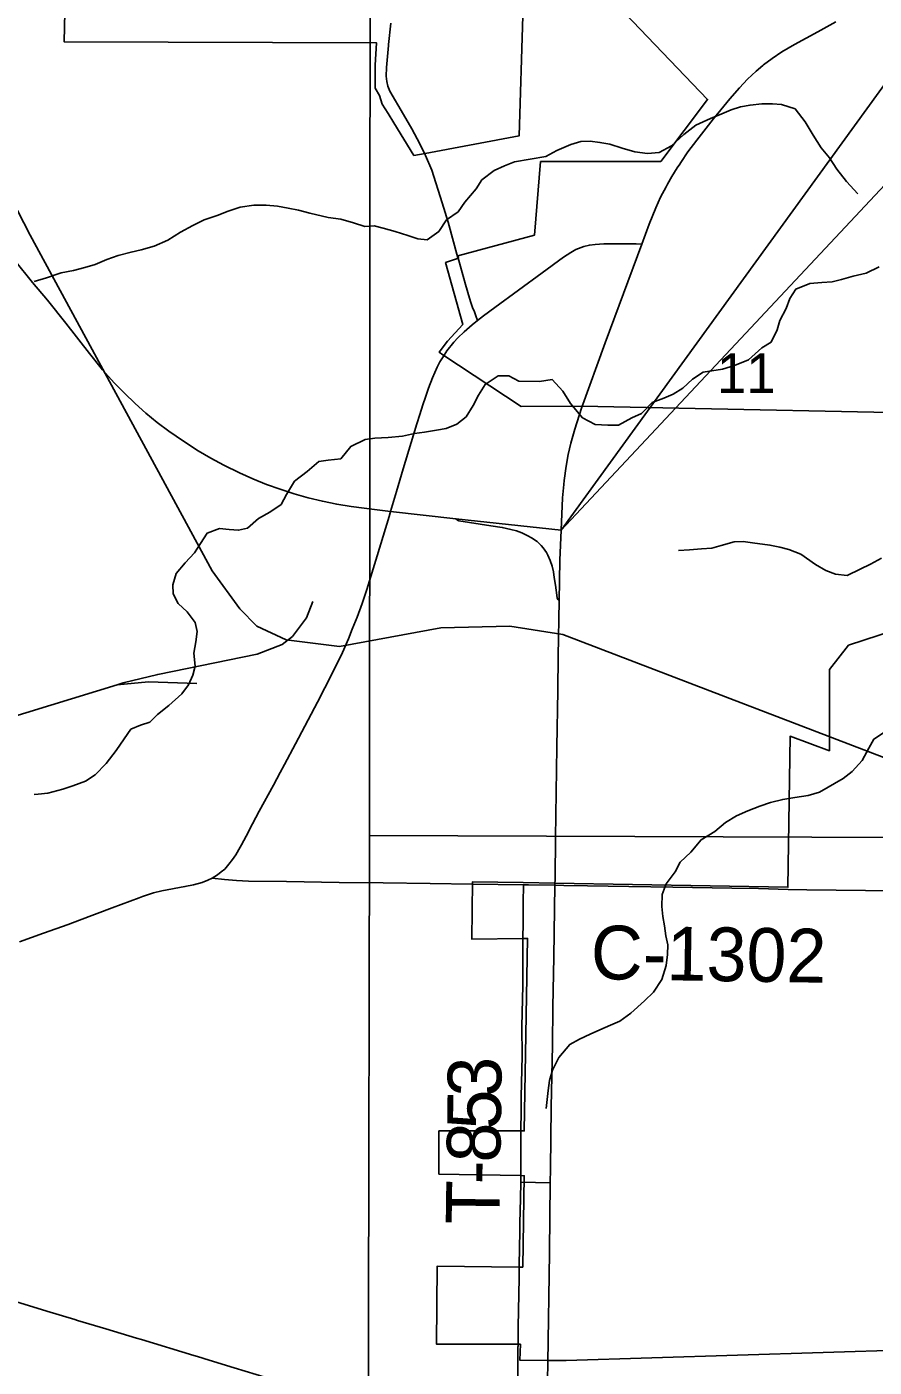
# Model space of a CAD drawing. Extents: x 0 to 34, y 0 to 22.
# Drawn here: x 9.273 to 10.17, y 17.551 to 18.968 of the extents above; entities that cross this region are included whole.
import ezdxf

# ---------------------------------------------------------------- set-up
doc = ezdxf.new("R2010")
doc.units = 0
for name, color, linetype in [('GM_X_Corporation', 7, 'Continuous'), ('GM_X_County_Road', 7, 'Continuous'), ('GM_X_County_Road_Text', 7, 'Continuous'), ('GM_X_Interchange_Ramps', 7, 'Continuous'), ('GM_X_Minor_River', 7, 'Continuous'), ('GM_X_Rail_Line', 7, 'Continuous'), ('GM_X_Section', 7, 'Continuous'), ('GM_X_Section_Text', 7, 'Continuous'), ('GM_X_State_Route', 7, 'Continuous'), ('GM_X_Township_Road', 7, 'Continuous'), ('GM_X_Township_Road_Text', 7, 'Continuous'), ('GM_X_US_Route', 7, 'Continuous'), ('SH_Text', 7, 'Continuous')]:
    doc.layers.add(name, color=color, linetype=linetype)

msp = doc.modelspace()

# ---------------------------------------------------------------- linework, layer by layer
at = {"layer": 'GM_X_Corporation'}
for points in [[(9.3148, 19.0466), (9.3125, 18.9522), (9.6429, 18.9512), (9.6415, 18.9275), (9.6415, 18.9153), (9.6415, 18.9032), (9.646, 18.8955), (9.6491, 18.8864), (9.6552, 18.8765), (9.6613, 18.8666), (9.6825, 18.8321), (9.6946, 18.8341), (9.7941, 18.8528), (9.8017, 19.1068)], [(9.8583, 19.0322), (9.9932, 18.8913), (9.9438, 18.8255), (9.8166, 18.8255), (9.81, 18.7479), (9.729, 18.726), (9.7298, 18.7233), (9.716, 18.719), (9.7343, 18.6534), (9.718, 18.6356), (9.7094, 18.6239), (9.7132, 18.6213), (9.7962, 18.5665), (9.8598, 18.567), (10.3068, 18.5578)], [(10.3078, 18.3681), (10.1424, 18.3144), (10.1222, 18.2885), (10.1222, 18.2027), (10.0805, 18.2179), (10.0782, 18.0583), (9.8316, 18.0626), (9.7982, 18.0632), (9.7444, 18.0639), (9.7438, 18.0036), (9.7977, 18.0042), (9.8028, 18.0042), (9.7993, 17.8008), (9.7955, 17.8007), (9.7091, 17.8008), (9.7091, 17.7551), (9.7954, 17.7535), (9.7993, 17.7534), (9.7978, 17.6568), (9.7936, 17.6566), (9.707, 17.6577), (9.7065, 17.5752), (9.7924, 17.5754), (9.7953, 17.5751), (9.7948, 17.5582), (9.8241, 17.5581), (9.8435, 17.5579), (10.2967, 17.5721)]]:
    msp.add_lwpolyline(points, dxfattribs=at)
at = {"layer": 'GM_X_County_Road'}
for p, q in [((9.5002, 18.1033), (9.505, 18.1125)), ((9.7446, 18.0617), (9.7984, 18.061))]:
    msp.add_line(p, q, dxfattribs=at)
for points in [[(9.75, 18.6575), (9.7563, 18.6624), (9.7682, 18.6712), (9.8182, 18.7079), (9.8408, 18.7244), (9.8485, 18.7294), (9.8539, 18.7324), (9.8595, 18.7348), (9.8624, 18.7358), (9.8683, 18.7372), (9.8744, 18.738), (9.8836, 18.7385), (9.9084, 18.7387), (9.9177, 18.7384), (9.9237, 18.7382)], [(9.7134, 18.6191), (9.7173, 18.6254), (9.7248, 18.6346), (9.729, 18.6392), (9.7358, 18.6457), (9.7443, 18.653), (9.75, 18.6575)], [(9.6579, 18.4557), (9.6643, 18.4769), (9.6713, 18.5007), (9.6857, 18.5481), (9.689, 18.5583), (9.692, 18.5682), (9.6949, 18.5766), (9.698, 18.5861), (9.7022, 18.5968), (9.7073, 18.6082), (9.7101, 18.6137), (9.7134, 18.6191)], [(9.6174, 18.3312), (9.6226, 18.3438), (9.628, 18.3583), (9.6329, 18.3731), (9.6438, 18.4087), (9.6563, 18.4502), (9.6579, 18.4557)], [(9.5409, 18.1795), (9.5456, 18.1882), (9.5574, 18.2101), (9.5804, 18.254), (9.5961, 18.2843), (9.6069, 18.3066), (9.6132, 18.3208), (9.6174, 18.3312)], [(9.505, 18.1125), (9.5118, 18.1255), (9.519, 18.1388), (9.5339, 18.1664), (9.5409, 18.1795)], [(9.469, 18.068), (9.4746, 18.0716), (9.4785, 18.0745), (9.4826, 18.0775), (9.4867, 18.0826), (9.4906, 18.0875), (9.4941, 18.0927), (9.4989, 18.1008), (9.5002, 18.1033)], [(9.3919, 18.0472), (9.3953, 18.0485), (9.4071, 18.0523), (9.416, 18.0545), (9.4403, 18.0591), (9.4495, 18.061), (9.4585, 18.0635), (9.4644, 18.0657), (9.469, 18.068)], [(9.469, 18.068), (9.4823, 18.0664), (9.4947, 18.0654), (9.5075, 18.0649), (9.5478, 18.0643)], [(9.5478, 18.0643), (9.6035, 18.0634), (9.65, 18.0629), (9.6996, 18.0623), (9.7446, 18.0617)], [(9.7984, 18.061), (9.8039, 18.0609), (9.8318, 18.0604)], [(9.8318, 18.0604), (9.8413, 18.0602), (9.8662, 18.0599), (9.9099, 18.0592), (9.9566, 18.0584), (10.019, 18.0572), (10.047, 18.0569), (10.0784, 18.0561)], [(10.0784, 18.0561), (10.0983, 18.0557), (10.1604, 18.055), (10.2287, 18.054), (10.2597, 18.0534), (10.2814, 18.0532), (10.2861, 18.0533), (10.2907, 18.0536), (10.2934, 18.054), (10.2968, 18.0544)], [(9.3287, 18.0236), (9.3633, 18.0366), (9.3919, 18.0472)], [(9.2652, 18.0007), (9.2906, 18.0097), (9.3167, 18.0191), (9.3287, 18.0236)]]:
    msp.add_lwpolyline(points, dxfattribs=at)
at = {"layer": 'GM_X_Interchange_Ramps'}
msp.add_lwpolyline([(9.7269, 18.448), (9.7288, 18.4465), (9.7293, 18.4461), (9.7302, 18.4458), (9.7639, 18.4406), (9.7761, 18.4387), (9.7851, 18.4367), (9.791, 18.435), (9.7968, 18.4329), (9.8024, 18.4303), (9.8078, 18.4273), (9.8103, 18.4256), (9.8128, 18.4237), (9.8151, 18.4217), (9.8173, 18.4195), (9.8193, 18.4172), (9.8212, 18.4147), (9.8228, 18.4121), (9.8244, 18.4094), (9.8269, 18.4038), (9.8288, 18.3979), (9.8301, 18.3919), (9.8309, 18.3858), (9.8323, 18.3777), (9.834, 18.3643), (9.8348, 18.3626), (9.8361, 18.3612)], dxfattribs=at)
at = {"layer": 'GM_X_Minor_River'}
for points in [[(9.7889, 18.8252), (9.8221, 18.8308), (9.8339, 18.8373), (9.8486, 18.8435), (9.8592, 18.8466), (9.8691, 18.8471), (9.8794, 18.8457), (9.89, 18.8438), (9.903, 18.8397), (9.9163, 18.8357), (9.9296, 18.8342), (9.9422, 18.8351), (9.955, 18.842), (9.9682, 18.8543), (9.981, 18.8639), (9.9962, 18.8712), (10.0083, 18.8759), (10.0181, 18.8801), (10.028, 18.8833), (10.0382, 18.8852), (10.0508, 18.8865), (10.0618, 18.8865), (10.0713, 18.8859), (10.0858, 18.8814), (10.0965, 18.8674), (10.105, 18.8534), (10.1134, 18.8402), (10.1223, 18.8296), (10.13, 18.8175), (10.1403, 18.8043), (10.1522, 18.7914)], [(9.2808, 18.6989), (9.2939, 18.7025), (9.3094, 18.7078), (9.3223, 18.7105), (9.3345, 18.7135), (9.3455, 18.7166), (9.3576, 18.7219), (9.3698, 18.7264), (9.3834, 18.7298), (9.394, 18.7321), (9.4077, 18.7362), (9.4221, 18.7423), (9.4358, 18.751), (9.4487, 18.7578), (9.4608, 18.7639), (9.4745, 18.7685), (9.4862, 18.773), (9.4987, 18.7772), (9.5131, 18.7794), (9.5264, 18.7794), (9.5382, 18.7783), (9.5495, 18.7764), (9.5605, 18.7741), (9.5723, 18.7711), (9.592, 18.7665), (9.6053, 18.7646), (9.6186, 18.7608), (9.6307, 18.757), (9.6406, 18.7577), (9.65, 18.7551), (9.6629, 18.7517), (9.6762, 18.7475), (9.6868, 18.7437), (9.6967, 18.7429), (9.7088, 18.7516), (9.7172, 18.7641), (9.7293, 18.7725), (9.7365, 18.7827), (9.7483, 18.7968), (9.7544, 18.8062), (9.7676, 18.8161), (9.7783, 18.821), (9.7889, 18.8252)], [(9.7936, 18.5934), (9.8154, 18.5931), (9.8287, 18.5951), (9.8402, 18.5827), (9.8482, 18.5698), (9.8609, 18.5547), (9.8743, 18.5476), (9.8876, 18.5469), (9.899, 18.547), (9.913, 18.5547), (9.9235, 18.5593), (9.9345, 18.5708), (9.947, 18.5755), (9.9568, 18.5797), (9.967, 18.5859), (9.9772, 18.5955), (9.9885, 18.6028), (10.009, 18.606), (10.0219, 18.6099), (10.0367, 18.6161), (10.0506, 18.6287), (10.0604, 18.6345), (10.0668, 18.6475), (10.0698, 18.6574), (10.0765, 18.6703), (10.0802, 18.6806), (10.0866, 18.6906), (10.1013, 18.6968), (10.1142, 18.6976), (10.1249, 18.6985), (10.1351, 18.7008), (10.1472, 18.7043), (10.1609, 18.7075), (10.1749, 18.7144)], [(9.7937, 18.5933), (9.7831, 18.599), (9.7717, 18.599), (9.758, 18.59), (9.7508, 18.5786), (9.7451, 18.5676), (9.7379, 18.5558), (9.7281, 18.5478), (9.7167, 18.5433), (9.7064, 18.5414), (9.6939, 18.5395), (9.6833, 18.538), (9.6704, 18.5354), (9.6552, 18.5339), (9.6412, 18.5331), (9.631, 18.5316), (9.6158, 18.5244), (9.6052, 18.5111), (9.5919, 18.51), (9.582, 18.5085), (9.5695, 18.4979), (9.5562, 18.4876), (9.5479, 18.4736), (9.5422, 18.463), (9.53, 18.455), (9.5183, 18.4482), (9.5065, 18.4379), (9.497, 18.4357), (9.4872, 18.4364), (9.4769, 18.4376), (9.4637, 18.4327), (9.4568, 18.4217), (9.4504, 18.4118), (9.4405, 18.4012), (9.431, 18.3902), (9.4276, 18.378), (9.428, 18.3686), (9.4333, 18.3583), (9.4428, 18.3496), (9.4511, 18.3382), (9.4534, 18.3287), (9.4518, 18.3177), (9.4499, 18.3059), (9.4511, 18.2919), (9.4488, 18.2824), (9.4442, 18.2725), (9.437, 18.2627), (9.4234, 18.2505), (9.4112, 18.2411)], [(10.1771, 18.4061), (10.1657, 18.3999), (10.1548, 18.3945), (10.1411, 18.388), (10.1286, 18.3894), (10.1183, 18.3931), (10.1076, 18.3995), (10.0919, 18.4104), (10.0794, 18.4153), (10.0698, 18.4179), (10.0592, 18.4201), (10.0409, 18.4226), (10.031, 18.4237), (10.0215, 18.4236), (10.0075, 18.4197), (9.9977, 18.4169), (9.987, 18.4161), (9.9741, 18.4149), (9.9624, 18.4144)], [(9.2808, 18.1563), (9.2851, 18.1569), (9.2954, 18.1579), (9.3112, 18.1621), (9.3217, 18.1654), (9.3352, 18.1706), (9.3453, 18.1773), (9.3571, 18.1893), (9.3674, 18.2029), (9.3759, 18.2152), (9.3832, 18.2253), (9.3933, 18.2297), (9.4031, 18.2329), (9.4112, 18.2411)], [(10.1805, 18.2224), (10.169, 18.2149), (10.1637, 18.2054), (10.1568, 18.1925), (10.1461, 18.1808), (10.1366, 18.1732), (10.1115, 18.1589), (10.0997, 18.1555), (10.0857, 18.1533), (10.0728, 18.1511), (10.0598, 18.1481), (10.0484, 18.144), (10.0359, 18.1391), (10.0237, 18.1338), (10.0123, 18.1267), (10.0009, 18.1172), (9.9864, 18.1085), (9.9754, 18.0953), (9.9643, 18.0847), (9.959, 18.0745), (9.9494, 18.062), (9.9452, 18.0506), (9.9448, 18.038), (9.9459, 18.0274), (9.9478, 18.0175), (9.9492, 18.0069), (9.9511, 17.9974), (9.9507, 17.9871), (9.9495, 17.9757), (9.9449, 17.9609), (9.9361, 17.9473), (9.9266, 17.9382), (9.9121, 17.9253), (9.9003, 17.9166), (9.8904, 17.9125), (9.8794, 17.9076), (9.8691, 17.9031), (9.8577, 17.8978), (9.8475, 17.8922), (9.836, 17.8785), (9.8291, 17.8649), (9.8261, 17.8539), (9.8245, 17.8436), (9.8237, 17.8341), (9.8225, 17.8243)]]:
    msp.add_lwpolyline(points, dxfattribs=at)
at = {"layer": 'GM_X_Rail_Line'}
for points in [[(11.5404, 16.5859), (11.5289, 16.5995), (11.4762, 16.6651), (11.2305, 16.9587), (11.1455, 17.0668), (11.0594, 17.202), (10.8227, 17.5728), (10.5824, 17.9507), (10.5577, 17.9852), (10.5319, 18.0169), (10.4959, 18.0492), (10.4634, 18.0702), (10.4059, 18.1032), (10.3351, 18.1361), (9.8403, 18.3254), (9.7839, 18.3345), (9.7112, 18.3327), (9.6038, 18.3127), (9.5474, 18.32), (9.5165, 18.3345), (9.4983, 18.3528), (9.4692, 18.3928), (9.2764, 18.7478), (9.2289, 18.8396)], [(9.3685, 18.2725), (9.375, 18.2745), (9.4116, 18.2833), (9.5169, 18.3046), (9.5433, 18.3151), (9.554, 18.3233), (9.5689, 18.3432), (9.5758, 18.3605)], [(8.6338, 18.0486), (8.6928, 18.0653), (8.8068, 18.0998), (8.9599, 18.1473), (9.3685, 18.2725)], [(9.3685, 18.2725), (9.4019, 18.2755), (9.453, 18.2737)]]:
    msp.add_lwpolyline(points, dxfattribs=at)
at = {"layer": 'GM_X_Section'}
for points in [[(10.6641, 19.1128), (10.6649, 18.109), (9.6357, 18.1129), (9.6363, 19.1257)], [(9.6357, 18.1129), (10.6649, 18.109), (10.6598, 17.0956), (9.6334, 17.0953)]]:
    msp.add_lwpolyline(points, close=True, dxfattribs=at)
at = {"layer": 'GM_X_State_Route'}
for points in [[(9.1376, 17.6574), (9.1842, 17.6434), (9.2055, 17.637), (9.2377, 17.6273), (9.2611, 17.6203), (9.2943, 17.6103), (9.324, 17.6012), (9.3268, 17.6004), (9.3565, 17.5914), (9.3892, 17.5816), (9.3944, 17.5801)], [(9.3944, 17.5801), (9.4496, 17.5633), (9.4536, 17.5621), (9.4658, 17.5584), (9.4925, 17.5503), (9.5391, 17.5361), (9.5668, 17.5276), (9.5824, 17.5229), (9.6678, 17.4969), (9.7243, 17.4798), (9.7469, 17.473), (9.7514, 17.4717)]]:
    msp.add_lwpolyline(points, dxfattribs=at)
at = {"layer": 'GM_X_Township_Road'}
for p, q in [((9.73, 18.7211), (9.7292, 18.7238)), ((9.7924, 17.5561), (9.7926, 17.5723))]:
    msp.add_line(p, q, dxfattribs=at)
for points in [[(9.6557, 18.9492), (9.658, 18.972)], [(9.6944, 18.8328), (9.689, 18.8444), (9.6805, 18.8601), (9.6715, 18.8753), (9.6571, 18.8998), (9.655, 18.9053), (9.654, 18.9103), (9.6533, 18.9157), (9.6534, 18.9249), (9.6557, 18.9482), (9.6557, 18.9492)], [(9.7292, 18.7238), (9.7188, 18.7615), (9.7126, 18.7819), (9.7015, 18.8163), (9.6948, 18.8319), (9.6944, 18.8328)], [(9.75, 18.6575), (9.7481, 18.6623), (9.7465, 18.6666), (9.7446, 18.6714), (9.7429, 18.6764), (9.7413, 18.6812), (9.7373, 18.6954), (9.73, 18.7211)], [(9.7979, 18.001), (9.7979, 18.002), (9.7983, 18.0229), (9.7983, 18.042), (9.7984, 18.061)], [(9.7957, 17.7975), (9.7957, 17.7985), (9.7959, 17.8246), (9.7961, 17.8369), (9.797, 17.8802), (9.7969, 17.9112), (9.7977, 17.9546), (9.7979, 18.001)], [(9.7956, 17.7504), (9.7956, 17.7513), (9.7957, 17.7757), (9.7957, 17.7975)], [(9.7938, 17.6534), (9.7938, 17.6544), (9.7938, 17.6596), (9.7942, 17.6762), (9.7945, 17.6953), (9.7946, 17.7032), (9.7952, 17.7294), (9.7956, 17.7465), (9.7956, 17.7504)], [(9.7926, 17.5723), (9.7927, 17.5732), (9.7929, 17.5898), (9.7929, 17.5936), (9.7939, 17.6453), (9.7938, 17.6534)], [(9.7926, 17.4867), (9.7922, 17.5069), (9.7923, 17.519), (9.7922, 17.5348), (9.7924, 17.548), (9.7924, 17.5561)]]:
    msp.add_lwpolyline(points, dxfattribs=at)
at = {"layer": 'GM_X_US_Route'}
for p, q in [((9.7956, 17.7465), (9.8269, 17.7457)), ((9.8259, 17.6734), (9.8269, 17.7457)), ((9.8243, 17.5559), (9.8259, 17.6714)), ((9.8259, 17.6714), (9.8259, 17.6734))]:
    msp.add_line(p, q, dxfattribs=at)
for points in [[(10.0525, 18.9277), (10.0615, 18.9346), (10.0719, 18.9414), (10.0852, 18.9493), (10.1098, 18.9627), (10.1289, 18.9731)], [(10.0105, 18.884), (10.0169, 18.8919), (10.027, 18.9036), (10.0355, 18.9126), (10.0446, 18.9211), (10.0516, 18.9271), (10.0525, 18.9277)], [(9.9649, 18.8245), (9.9725, 18.8358), (9.9818, 18.8482), (9.9992, 18.8702), (10.0105, 18.884)], [(9.9508, 18.8015), (9.9555, 18.8098), (9.9612, 18.8189), (9.9638, 18.8229), (9.9649, 18.8245)], [(9.9237, 18.7382), (9.9316, 18.7594), (9.9385, 18.7767), (9.9436, 18.788), (9.9493, 18.799), (9.9508, 18.8015)], [(9.86, 18.5648), (9.885, 18.634), (9.9237, 18.7382)], [(9.2602, 18.7211), (9.2792, 18.6976), (9.2949, 18.6791), (9.3144, 18.6547), (9.3393, 18.6225), (9.3532, 18.6055), (9.3656, 18.5917), (9.3764, 18.5806), (9.3876, 18.5698), (9.3991, 18.5596), (9.4111, 18.5497), (9.4234, 18.5404), (9.4387, 18.5298), (9.4543, 18.5197), (9.4677, 18.5119), (9.4814, 18.5046), (9.498, 18.4964), (9.5122, 18.4901), (9.5265, 18.4843), (9.5411, 18.4791), (9.5559, 18.4743), (9.5708, 18.4701), (9.5858, 18.4664), (9.601, 18.4633), (9.6162, 18.4608), (9.6408, 18.4576), (9.6579, 18.4557), (9.7269, 18.448), (9.8384, 18.436)], [(9.8412, 18.4842), (9.8416, 18.4883), (9.8437, 18.5036), (9.8459, 18.5157), (9.8486, 18.5277), (9.8527, 18.5426), (9.86, 18.5648)], [(9.8384, 18.436), (9.8398, 18.4699), (9.8412, 18.4842)], [(9.8361, 18.3612), (9.837, 18.404), (9.8384, 18.436)], [(9.8347, 18.2665), (9.8353, 18.3025), (9.8361, 18.3612)], [(9.8318, 18.0604), (9.8319, 18.0678), (9.8325, 18.1105), (9.8337, 18.2065), (9.8347, 18.2665)], [(9.8269, 17.7457), (9.8271, 17.7607), (9.8279, 17.826), (9.8291, 17.8913), (9.8296, 17.9317), (9.8305, 17.9846), (9.8318, 18.0604)], [(9.8226, 17.4503), (9.8233, 17.4985), (9.8239, 17.5367), (9.8243, 17.5559)]]:
    msp.add_lwpolyline(points, dxfattribs=at)
at = {"layer": 'SH_Text'}
msp.add_lwpolyline([(11.0666, 20.1282), (9.8384, 18.436), (11.4252, 20.1282)], close=True, dxfattribs=at)

# ---------------------------------------------------------------- texts
at = {"layer": 'GM_X_County_Road_Text'}
msp.add_text('C-1302', height=0.05682, rotation=359.0863, dxfattribs=at).set_placement((9.8694, 17.9613))
at = {"layer": 'GM_X_Section_Text'}
msp.add_text('11', height=0.04186, rotation=0, dxfattribs=at).set_placement((10.0031, 18.5809))
at = {"layer": 'GM_X_Township_Road_Text'}
for s, rotation, p in [('3', 89.336, (9.7749, 17.8366)), ('5', 89.3099, (9.7745, 17.8019)), ('8', 89.1586, (9.7739, 17.767)), ('-', 89.1501, (9.7736, 17.7439)), ('T', 89.196, (9.773, 17.7015))]:
    msp.add_text(s, height=0.0568, rotation=rotation, dxfattribs=at).set_placement(p)

doc.saveas('drawing.dxf')
